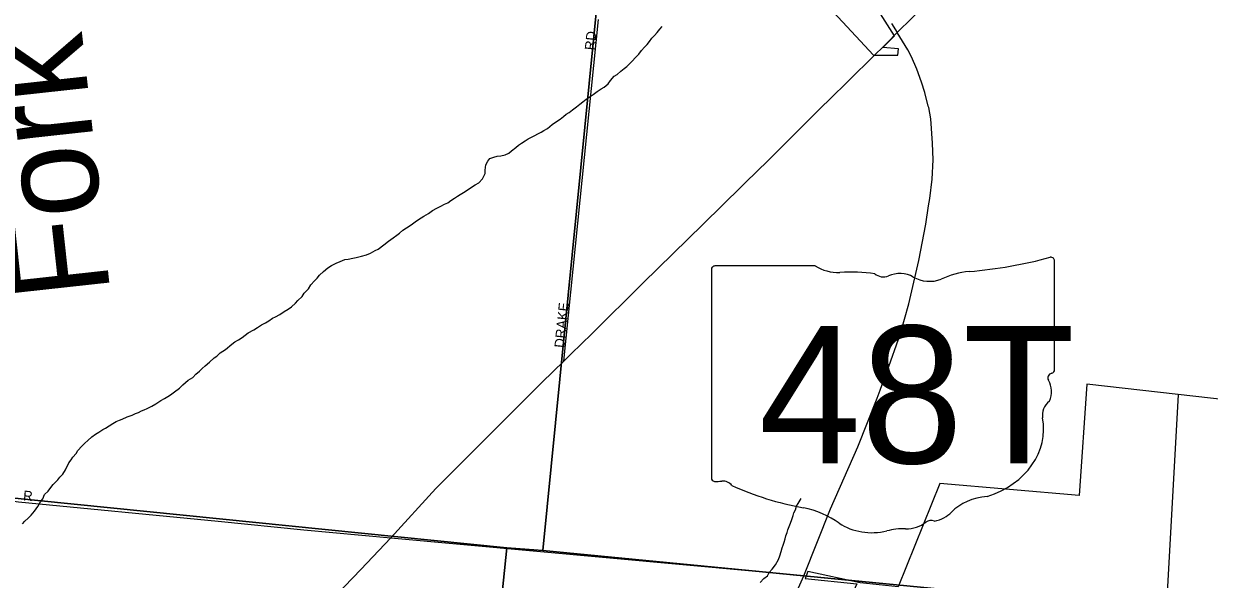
# Model space of a CAD drawing. Extents: x 1310247 to 1664935, y 284496 to 704931.
# Drawn here: x 1490025 to 1496040, y 531375 to 534192 of the extents above; entities that cross this region are included whole.
import ezdxf

# ---------------------------------------------------------------- set-up
doc = ezdxf.new("R2010")
doc.units = 0
for name, color, linetype in [('GM_P_State_Shield', 7, 'Continuous'), ('GM_X_Airport_Class_2', 7, 'Continuous'), ('GM_X_Corporation_Text', 7, 'Continuous'), ('GM_X_County', 7, 'Continuous'), ('GM_X_County_Subdivision_Text', 7, 'Continuous'), ('GM_X_Interstate_Shield', 7, 'Continuous'), ('GM_X_Major_Lake_Text', 7, 'Continuous'), ('GM_X_Minor_Lake_Text', 7, 'Continuous'), ('GM_X_Minor_River_Text', 7, 'Continuous'), ('GM_X_Rail_Line', 7, 'Continuous'), ('GM_X_Unincorporated_Location', 7, 'Continuous')]:
    doc.layers.add(name, color=color, linetype=linetype)

msp = doc.modelspace()

# ---------------------------------------------------------------- linework, layer by layer
at = {"layer": 'GM_P_State_Shield'}
for points in [[(1494383.5, 534072.6), (1494404.5, 534093.1), (1494457.5, 534147.8), (1494608.5, 534297)], [(1494345.8, 534035.6), (1494383.5, 534072.6)], [(1494082, 533777), (1494104.4, 533799.2), (1494332.3, 534022.4), (1494345.8, 534035.6)], [(1493669.2, 533368.6), (1493687.4, 533386.5), (1493802.1, 533499.3), (1494082, 533777)], [(1492803.1, 532517.9), (1492907.8, 532619.3), (1493166.9, 532876.1), (1493473.2, 533175.9), (1493669.2, 533368.6)], [(1492209.4, 531928.2), (1492385.6, 532103.8), (1492655, 532374.4), (1492765.2, 532481.1), (1492803.1, 532517.9)], [(1491888.4, 531584.5), (1492116.2, 531835.2), (1492209.4, 531928.2)], [(1488899.5, 528532.8), (1488924.4, 528561.3), (1489085.1, 528719.4), (1489194.6, 528826.9), (1489285.5, 528918.6), (1489468.1, 529105.5), (1489615.2, 529249.8), (1489687.3, 529318.6), (1489907.4, 529547.4), (1490097.8, 529730.9), (1490298.7, 529935.2), (1490431.5, 530068), (1490677.8, 530319.5), (1490855.9, 530502.9), (1491075.5, 530735.5), (1491306.3, 530979.7), (1491528.2, 531208.7), (1491735.5, 531424.5), (1491888.4, 531584.5)]]:
    msp.add_lwpolyline(points, dxfattribs=at)
at = {"layer": 'GM_X_Airport_Class_2'}
for p, q in [((1495254.9, 532437.3), (1495254.9, 532990.1)), ((1493514.7, 532945.7), (1493514.7, 531889.1)), ((1494041.4, 532963.9), (1493531.8, 532963.9)), ((1495254.7, 532437.5), (1495254.9, 532437.3))]:
    msp.add_line(p, q, dxfattribs=at)
for centre, major_axis, start_param, end_param in [((1494635, 534404.5), (1845.5, 0), 4.814394, 5.042369), ((1495235.6, 532992.4), (19.4, 0), 6.141152, 7.989035), ((1493534.6, 532948), (20.2, 0), 1.712693, 3.28349), ((1494162.8, 533086.6), (195.5, 0), 4.042523, 4.731795), ((1494227.6, 532370.7), (702, 0), 1.404758, 1.657858), ((1494387, 532953.4), (56.4, 0), 3.836095, 5.185415), ((1494469.8, 532831.3), (117.3, 0), 0.950623, 2.079405), ((1494870.4, 532641.2), (371.3, 0), 1.699011, 2.107814), ((1494621.2, 532998.8), (141.1, 0), 4.081561, 5.145723), ((1495234.2, 532435.2), (20.7, 0), 5.05454, 6.418171), ((1495250.4, 532396.8), (30, 0), 1.883978, 3.671073), ((1495059.7, 532326.9), (180, 0), 5.934695, 6.695948), ((1495324.3, 532206), (130.9, 0), 2.387724, 3.262537), ((1494738.4, 532135.7), (461.6, 0), 5.101752, 6.440018), ((1493534.8, 531886.8), (20.3, 0), 3.00124, 4.508301), ((1493537.9, 531994.9), (155.2, 0), 4.665946, 4.897461), ((1493569.6, 531828.1), (56, 0), 0.519207, 1.627899), ((1494276.2, 532777.5), (1332.7, 0), 4.195997, 4.488961), ((1494933, 531592.4), (252.8, 0), 1.647645, 2.488434), ((1493878.9, 531414.4), (417, 0), 0.823519, 1.323587), ((1494612.7, 531786.7), (149.1, 0), 4.937069, 5.64225), ((1494329.9, 531822.9), (264.6, 0), 4.026481, 4.996735), ((1494502.1, 531743.8), (141, 0), 4.691044, 5.507374), ((1494629.6, 531641.4), (39.7, 0), 1.147584, 2.315152), ((1494482.8, 531457.6), (217.4, 0), 1.495662, 1.94098)]:
    msp.add_ellipse(centre, major_axis=major_axis, ratio=0.8, start_param=start_param, end_param=end_param, dxfattribs=at)
at = {"layer": 'GM_X_Corporation_Text'}
for points in [[(1492765.2, 532481.1), (1492941.6, 534213.9)], [(1494427.6, 534194), (1494457.5, 534147.8)], [(1488402.9, 531932.8), (1488421.8, 531931.1), (1489051.7, 531873.6), (1489632.1, 531816.7), (1489998.2, 531767), (1491012, 531669.9), (1491446.6, 531626.4), (1491888.4, 531584.5)], [(1491888.4, 531584.5), (1493721.4, 531417.2), (1493981.6, 531392.5)], [(1493981.6, 531392.5), (1493982.5, 531392.4), (1494138.5, 531377.8)]]:
    msp.add_lwpolyline(points, dxfattribs=at)
at = {"layer": 'GM_X_County'}
for points in [[(1493300, 537979.3), (1492659, 531520.6), (1492477.3, 531534), (1487348.1, 532051.9), (1487146.6, 532073.7), (1487769.1, 538508.9)], [(1498759.4, 537695), (1498155.8, 530987.7), (1497814.5, 531020.1), (1492659, 531520.6), (1493300, 537979.3)], [(1487348.1, 532051.9), (1492477.3, 531534), (1491905.7, 525995.7), (1486747.2, 526552.2)], [(1492477.3, 531534), (1492659, 531520.6), (1497814.5, 531020.1), (1497307.8, 525426.7), (1491905.7, 525995.7)]]:
    msp.add_lwpolyline(points, close=True, dxfattribs=at)
at = {"layer": 'GM_X_County_Subdivision_Text'}
for points in [[(1495823.6, 531214.2), (1495884.2, 532311.9)], [(1494138.5, 531377.8), (1494145.6, 531377.2), (1494295.5, 531363)]]:
    msp.add_lwpolyline(points, dxfattribs=at)
at = {"layer": 'GM_X_Interstate_Shield'}
for points in [[(1494614.7, 533774.4), (1494596.3, 533843.2), (1494581, 533895.8), (1494556.3, 533961.8), (1494529.1, 534023.8), (1494511.2, 534059.3), (1494457.5, 534147.8)], [(1494616, 533268), (1494621.7, 533305.4), (1494633.5, 533404), (1494639.4, 533502.5), (1494635.9, 533586.9), (1494628, 533709.9), (1494616.9, 533766.5), (1494614.7, 533774.4)], [(1494405.2, 532430), (1494472.6, 532615.4), (1494516, 532772.4), (1494567.3, 532990.8), (1494602, 533176.1), (1494616, 533268)], [(1494370.6, 532334.2), (1494403.3, 532424.6), (1494405.2, 532430)], [(1493982.5, 531392.4), (1493982.5, 531392.4), (1494118.3, 531731.4), (1494256.6, 532046.1), (1494356, 532293.8), (1494370.6, 532334.2)], [(1491911.5, 527256.3), (1492069, 527491.4), (1492293.1, 527824.9), (1492435.9, 528058.4), (1492556, 528265.2), (1492772.1, 528640.1), (1492952.2, 528989.7), (1493091, 529281.8), (1493248.3, 529644), (1493379.2, 529943.6), (1493509.9, 530254.5), (1493642, 530580), (1493792.7, 530961.6), (1493982.5, 531392.4)]]:
    msp.add_lwpolyline(points, dxfattribs=at)
at = {"layer": 'GM_X_Major_Lake_Text'}
for points in [[(1493752.6, 534660.9), (1494337.5, 534032.5), (1494460.5, 534032.5), (1494463.9, 534065.3), (1494384.3, 534072), (1494442.7, 534130.1), (1494337, 534298.6)], [(1498243.9, 532044.2), (1495419.5, 532365.1), (1495379.9, 531799.5), (1494673.6, 531861.3), (1494462, 531337.4), (1494269.1, 531357.7), (1494003, 531414.2), (1493990.1, 531379.5), (1494251.3, 531351.5), (1493798.7, 530358.1), (1493417.4, 529508.9), (1492739.1, 528236.4), (1492590.2, 527999.6)]]:
    msp.add_lwpolyline(points, dxfattribs=at)
at = {"layer": 'GM_X_Minor_River_Text'}
for points in [[(1491784.4, 533028.2), (1491809, 533041.4), (1491823.3, 533049), (1491852.1, 533070.1), (1491876.8, 533089.4), (1491899.5, 533106.7), (1491918, 533120.2), (1491932.4, 533129.8), (1491949, 533145.3), (1491967.5, 533156.8), (1491981.8, 533166.3), (1491998.3, 533177.8), (1492018.9, 533193.2), (1492041.5, 533208.6), (1492055.8, 533216.1), (1492078.4, 533229.5), (1492099, 533244.9), (1492121.4, 533256.2), (1492141.9, 533267.6), (1492160.3, 533277), (1492176.6, 533284.5), (1492193.1, 533296.1), (1492211.5, 533307.5), (1492225.9, 533317.1), (1492240.3, 533326.7), (1492256.7, 533336.2), (1492275.2, 533347.6), (1492291.6, 533359.1), (1492316.2, 533374.4), (1492334.7, 533385.9), (1492353.4, 533405.3), (1492359.9, 533419.2), (1492366.4, 533433), (1492366.9, 533449), (1492369.8, 533477), (1492380.5, 533494.7), (1492391, 533508.4), (1492411.3, 533515.8), (1492427.6, 533521.3), (1492445.7, 533522.7), (1492468, 533528), (1492486.3, 533535.5), (1492500.7, 533547.1), (1492521.4, 533564.5), (1492535.9, 533576), (1492550.2, 533585.6), (1492568.8, 533599.1), (1492585.2, 533608.6), (1492601.5, 533616.1), (1492617.9, 533625.6), (1492634.2, 533633.1), (1492650.6, 533642.6), (1492664.9, 533650.2), (1492683.3, 533661.6), (1492706.1, 533681), (1492728.7, 533696.3), (1492747.2, 533707.8), (1492763.7, 533721.3), (1492778.1, 533732.9), (1492792.5, 533742.4), (1492809, 533755.9), (1492829.6, 533771.3), (1492846.1, 533784.9), (1492862.6, 533796.4), (1492879.1, 533809.9), (1492893.5, 533819.5), (1492914, 533832.9), (1492934.6, 533848.2), (1492955.2, 533861.6), (1492969.5, 533871.2), (1492990.1, 533886.6), (1493002.8, 533904.3), (1493021.6, 533925.7), (1493036, 533935.3), (1493054.6, 533950.8), (1493071.1, 533964.3), (1493085.5, 533975.8), (1493098, 533989.5), (1493112.5, 534003.1), (1493129.2, 534020.6), (1493145.8, 534038.1), (1493160.5, 534055.7), (1493175.1, 534073.3), (1493187.6, 534086.9), (1493200.2, 534102.5), (1493212.8, 534118.2), (1493225.3, 534131.8), (1493239.9, 534147.4), (1493252.5, 534165.1), (1493265, 534178.7)], [(1490019.2, 531655.9), (1490031.7, 531669.5), (1490048.3, 531685), (1490062.9, 531700.6), (1490079.6, 531720.1), (1490096.5, 531743.7), (1490111.3, 531767.2), (1490121.9, 531782.9), (1490130.6, 531804.7), (1490149.3, 531822.2), (1490163.9, 531839.8), (1490174.5, 531855.5), (1490199.4, 531878.8), (1490207.9, 531892.5), (1490224.4, 531908), (1490237.2, 531929.7), (1490254.5, 531965.2), (1490267, 531980.9), (1490275.5, 531994.6), (1490292.2, 532012.2), (1490300.7, 532027.9), (1490319.5, 532049.4), (1490336.1, 532064.9), (1490350.6, 532078.5), (1490371.3, 532097.9), (1490389.9, 532111.3), (1490406.3, 532120.8), (1490426.8, 532134.3), (1490441.1, 532141.8), (1490459.6, 532153.3), (1490478, 532164.7), (1490494.4, 532174.2), (1490510.7, 532181.8), (1490525, 532187.3), (1490549.5, 532198.6), (1490575.9, 532207.8), (1490592.2, 532215.3), (1490608.5, 532220.8), (1490622.8, 532228.4), (1490637, 532234), (1490651.3, 532241.5), (1490675.8, 532252.8), (1490696.3, 532264.2), (1490721, 532281.5), (1490739.4, 532290.9), (1490755.8, 532302.4), (1490770.2, 532310), (1490790.8, 532325.4), (1490815.5, 532344.7), (1490832.1, 532360.2), (1490859, 532385.4), (1490883.6, 532398.7), (1490898.2, 532414.3), (1490916.8, 532429.7), (1490931.3, 532443.3), (1490945.8, 532456.9), (1490968.5, 532476.2), (1490991.3, 532497.6), (1491005.7, 532507.1), (1491022.3, 532522.7), (1491049, 532539.9), (1491082, 532566.9), (1491096.5, 532578.5), (1491114.9, 532589.9), (1491133.4, 532601.4), (1491149.8, 532612.9), (1491164.3, 532624.5), (1491192.9, 532639.6), (1491211.4, 532651.1), (1491231.9, 532664.5), (1491252.4, 532675.9), (1491268.8, 532685.4), (1491287.3, 532698.8), (1491303.6, 532706.3), (1491324.1, 532717.7), (1491346.7, 532733.1), (1491367.2, 532744.4), (1491383.6, 532756), (1491404.4, 532775.4), (1491416.9, 532789), (1491437.6, 532808.4), (1491448.2, 532826.1), (1491471, 532847.4), (1491481.7, 532867.2), (1491500.5, 532888.6), (1491515, 532902.2), (1491525.6, 532917.9), (1491546.3, 532935.3), (1491569, 532954.6), (1491587.5, 532966.1), (1491609.9, 532977.4), (1491630.3, 532986.8), (1491654.7, 532996.1), (1491670.9, 532997.6), (1491695.2, 533002.8), (1491711.3, 533006.4), (1491725.5, 533009.9), (1491739.7, 533013.5), (1491764.1, 533020.8), (1491784.4, 533028.2)], [(1493760.9, 531358), (1493779.7, 531379.4), (1493798.2, 531392.9), (1493806.8, 531408.7), (1493823.4, 531426.2), (1493840.2, 531447.7), (1493855.2, 531475.3), (1493861.8, 531493.1), (1493868.5, 531515), (1493873.2, 531534.8), (1493877.7, 531548.7), (1493884.2, 531562.6), (1493888.8, 531580.5), (1493891.2, 531594.4), (1493897.9, 531612.2), (1493902.3, 531626.1), (1493908.9, 531642), (1493915.5, 531659.8), (1493922.1, 531677.6), (1493928.8, 531697.5), (1493933.3, 531711.3), (1493941.8, 531727.1), (1493946.4, 531745), (1493954.9, 531758.8), (1493969.8, 531784.4)]]:
    msp.add_lwpolyline(points, dxfattribs=at)

# ---------------------------------------------------------------- texts
at = {"layer": 'GM_X_Airport_Class_2'}
msp.add_text('48T', height=696.1, dxfattribs=at).set_placement((1493755.2, 531963.6))
at = {"layer": 'GM_X_Minor_Lake_Text'}
msp.add_text('Fork', height=500.05, rotation=96.2485, dxfattribs=at).set_placement((1490465.7, 532825))
at = {"layer": 'GM_X_Rail_Line'}
for s, rotation, p in [('RD', 83.99458, (1492921.1, 534055.8)), ('DRAKE', 84.05641, (1492767.1, 532546.6)), ('R', 355.59029, (1490021.1, 531775))]:
    msp.add_text(s, height=50, rotation=rotation, dxfattribs=at).set_placement(p)
at = {"layer": 'GM_X_Unincorporated_Location'}
for s in ['s', 'r']:
    msp.add_text(s, height=1, dxfattribs=at).set_placement((1494365.2, 532347.2))
msp.add_text('48T', height=1, rotation=0.00001, dxfattribs=at).set_placement((1493999, 532274.4))

doc.saveas('drawing.dxf')
